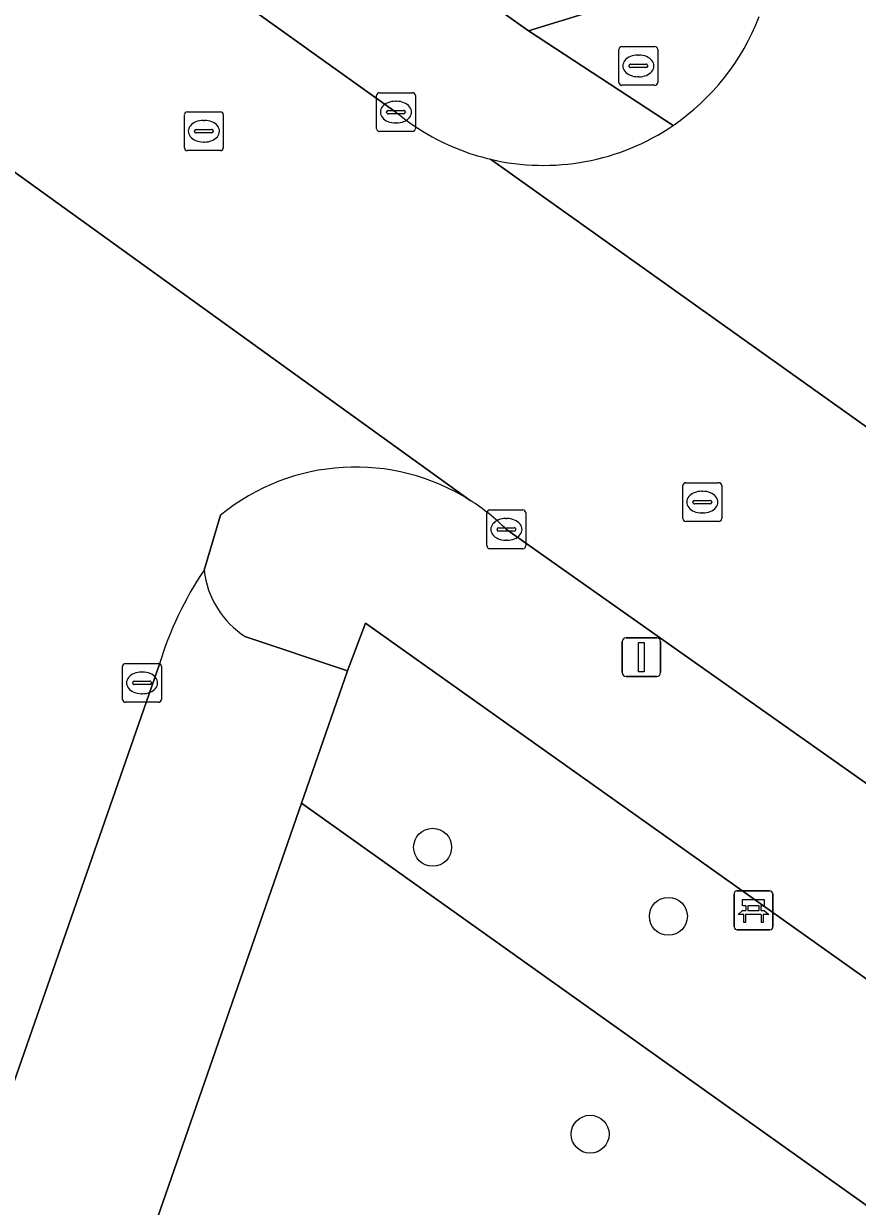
# Model space of a CAD drawing. Extents: x 162523 to 163266, y 381230 to 382050.
# Drawn here: x 163180.25 to 163201.72, y 381481.65 to 381512.12 of the extents above; entities that cross this region are included whole.
import ezdxf

# ---------------------------------------------------------------- set-up
doc = ezdxf.new("R2010")
doc.units = 0
for name, color, linetype in [('IMGEO_Bank', 7, 'Continuous'), ('IMGEO_Boom', 7, 'Continuous'), ('IMGEO_Brandkraan', 7, 'Continuous'), ('IMGEO_Groenvoorziening', 7, 'Continuous'), ('IMGEO_Kolk', 7, 'Continuous'), ('IMGEO_Lichtmast', 7, 'Continuous'), ('IMGEO_Parkeervlak_open', 7, 'Continuous'), ('IMGEO_Rijbaan_lokaal_open', 7, 'Continuous'), ('IMGEO_Rioolput', 7, 'Continuous'), ('IMGEO_Voetpad_open', 7, 'Continuous')]:
    doc.layers.add(name, color=color, linetype=linetype)

msp = doc.modelspace()

# ---------------------------------------------------------------- linework, layer by layer
at = {"layer": 'IMGEO_Bank'}
for p, q in [((163198.548, 381488.851), (163198.548, 381489.692)), ((163198.548, 381489.692), (163198.548, 381488.851)), ((163198.623, 381489.776), (163199.464, 381489.776)), ((163199.464, 381489.776), (163198.623, 381489.776)), ((163199.548, 381489.701), (163199.548, 381488.86)), ((163199.548, 381488.86), (163199.548, 381489.701)), ((163198.857, 381489.282), (163198.857, 381489.388)), ((163198.901, 381489.388), (163198.901, 381489.282)), ((163199.189, 381489.394), (163198.907, 381489.394)), ((163199.195, 381489.282), (163199.195, 381489.388)), ((163199.239, 381489.388), (163199.239, 381489.282)), ((163199.245, 381489.174), (163198.852, 381489.174)), ((163198.907, 381489.276), (163199.189, 381489.276)), ((163199.473, 381488.776), (163198.632, 381488.776)), ((163198.632, 381488.776), (163199.473, 381488.776))]:
    msp.add_line(p, q, dxfattribs=at)
for points in [[(163198.851, 381489.394), (163198.765, 381489.394), (163198.765, 381489.555), (163199.328, 381489.555), (163199.328, 381489.394), (163199.245, 381489.394)], [(163198.795, 381489.174), (163198.653, 381489.174), (163198.765, 381489.276), (163198.851, 381489.276)], [(163198.845, 381489.167), (163198.845, 381488.96), (163198.802, 381488.96), (163198.802, 381489.167)], [(163199.245, 381489.276), (163199.328, 381489.276), (163199.44, 381489.174), (163199.301, 381489.174)], [(163199.295, 381489.167), (163199.295, 381488.96), (163199.251, 381488.96), (163199.251, 381489.167)]]:
    msp.add_lwpolyline(points, dxfattribs=at)
for centre, radius, start, end in [((163198.626, 381489.698), 0.0779, 92.4484, 184.2845), ((163198.626, 381489.698), 0.0779, 92.4484, 184.2845), ((163199.47, 381489.698), 0.0779, 2.4484, 94.2845), ((163199.47, 381489.698), 0.0779, 2.4484, 94.2845), ((163198.85, 381489.387), 0.00671, 2.8957, 87.1043), ((163198.907, 381489.387), 0.00671, 92.8957, 177.1043), ((163199.189, 381489.387), 0.00671, 2.8957, 87.1043), ((163199.246, 381489.387), 0.00671, 92.8957, 177.1043), ((163198.795, 381489.167), 0.00671, 2.8957, 87.1043), ((163198.852, 381489.167), 0.00671, 92.8957, 177.1043), ((163198.85, 381489.283), 0.00671, 272.8957, 357.1043), ((163198.907, 381489.283), 0.00671, 182.8957, 267.1043), ((163199.189, 381489.283), 0.00671, 272.8957, 357.1043), ((163199.246, 381489.283), 0.00671, 182.8957, 267.1043), ((163199.244, 381489.167), 0.00671, 2.8957, 87.1043), ((163199.301, 381489.167), 0.00671, 92.8957, 177.1043), ((163198.626, 381488.854), 0.0779, 182.4484, 274.2845), ((163198.626, 381488.854), 0.0779, 182.4484, 274.2845), ((163199.47, 381488.854), 0.0779, 272.4484, 4.2845), ((163199.47, 381488.854), 0.0779, 272.4484, 4.2845)]:
    msp.add_arc(centre, radius, start, end, dxfattribs=at)
at = {"layer": 'IMGEO_Boom'}
for centre in [(163190.784, 381490.902), (163196.856, 381489.123), (163194.841, 381483.51)]:
    msp.add_circle(centre, 0.489, dxfattribs=at)
at = {"layer": 'IMGEO_Brandkraan'}
for p, q in [((163195.583, 381510.604), (163195.583, 381511.456)), ((163195.658, 381511.53), (163196.51, 381511.53)), ((163196.071, 381511.31), (163196.096, 381511.31)), ((163196.584, 381511.456), (163196.584, 381510.604)), ((163195.842, 381511.024), (163195.842, 381511.036)), ((163195.885, 381511.073), (163196.283, 381511.073)), ((163196.326, 381511.036), (163196.326, 381511.024)), ((163196.28, 381510.987), (163195.882, 381510.987)), ((163196.094, 381510.75), (163196.069, 381510.75)), ((163196.51, 381510.53), (163195.658, 381510.53))]:
    msp.add_line(p, q, dxfattribs=at)
for points in [[(163195.583, 381510.604), (163195.583, 381511.456)], [(163195.658, 381511.53), (163196.51, 381511.53)], [(163196.584, 381511.456), (163196.584, 381510.604)], [(163196.51, 381510.53), (163195.658, 381510.53)]]:
    msp.add_lwpolyline(points, dxfattribs=at)
for centre, radius, start, end in [((163195.66, 381511.454), 0.0765, 91.552, 178.448), ((163195.66, 381511.454), 0.0765, 91.552, 178.448), ((163196.508, 381511.454), 0.0765, 1.552, 88.448), ((163196.508, 381511.454), 0.0765, 1.552, 88.448), ((163195.882, 381511.033), 0.0403, 85.8775, 175.7526), ((163195.879, 381511.023), 0.0366, 178.938, 274.7102), ((163196.283, 381511.03), 0.043, 264.8664, 352.4533), ((163196.287, 381511.035), 0.0386, 1.7309, 96.639), ((163195.66, 381510.606), 0.0765, 181.552, 268.448), ((163195.66, 381510.606), 0.0765, 181.552, 268.448), ((163196.508, 381510.606), 0.0765, 271.552, 358.448), ((163196.508, 381510.606), 0.0765, 271.552, 358.448)]:
    msp.add_arc(centre, radius, start, end, dxfattribs=at)
for centre, major_axis, ratio, start_param, end_param in [((163196.07, 381511.03), (-0.387, 0.002), 0.722429, 4.712389, 7.853982), ((163196.095, 381511.03), (-0.39, 0.002), 0.717154, 1.570796, 4.712389)]:
    msp.add_ellipse(centre, major_axis=major_axis, ratio=ratio, start_param=start_param, end_param=end_param, dxfattribs=at)
at = {"layer": 'IMGEO_Groenvoorziening'}
for points in [[(163172.819, 381526.456), (163193.256, 381511.932), (163194.991, 381512.469)], [(163201.371, 381472.717), (163203.407, 381480.643), (163187.405, 381492.035), (163183.415, 381480.537), (163188.192, 381477.135), (163182.132, 381459.669), (163177.355, 381463.071), (163172.578, 381449.301), (163193.133, 381433.744), (163194.478, 381442.195)]]:
    msp.add_lwpolyline(points, dxfattribs=at)
msp.add_lwpolyline([(163187.405, 381492.035), (163203.407, 381480.643), (163204.675, 381485.579), (163189.057, 381496.678), (163188.588, 381495.444)], close=True, dxfattribs=at)
at = {"layer": 'IMGEO_Kolk'}
for p, q in [((163189.338, 381509.414), (163189.338, 381510.266)), ((163189.413, 381510.34), (163190.265, 381510.34)), ((163189.826, 381510.12), (163189.851, 381510.12)), ((163190.339, 381510.266), (163190.339, 381509.414)), ((163189.597, 381509.834), (163189.597, 381509.846)), ((163190.035, 381509.797), (163189.637, 381509.797)), ((163189.64, 381509.883), (163190.038, 381509.883)), ((163190.081, 381509.846), (163190.081, 381509.834)), ((163189.849, 381509.56), (163189.824, 381509.56)), ((163190.265, 381509.34), (163189.413, 381509.34)), ((163192.184, 381498.665), (163192.184, 381499.517)), ((163192.259, 381499.591), (163193.111, 381499.591)), ((163193.185, 381499.517), (163193.185, 381498.665)), ((163192.486, 381499.134), (163192.884, 381499.134)), ((163192.672, 381499.371), (163192.697, 381499.371)), ((163192.443, 381499.085), (163192.443, 381499.097)), ((163192.881, 381499.048), (163192.483, 381499.048)), ((163192.695, 381498.811), (163192.67, 381498.811)), ((163192.927, 381499.097), (163192.927, 381499.085)), ((163193.111, 381498.591), (163192.259, 381498.591)), ((163182.799, 381494.711), (163182.799, 381495.563)), ((163182.874, 381495.637), (163183.726, 381495.637)), ((163183.8, 381495.563), (163183.8, 381494.711)), ((163183.101, 381495.18), (163183.499, 381495.18)), ((163183.287, 381495.417), (163183.312, 381495.417)), ((163183.058, 381495.131), (163183.058, 381495.143)), ((163183.496, 381495.094), (163183.098, 381495.094)), ((163183.31, 381494.857), (163183.285, 381494.857)), ((163183.542, 381495.143), (163183.542, 381495.131)), ((163183.726, 381494.637), (163182.874, 381494.637))]:
    msp.add_line(p, q, dxfattribs=at)
for points in [[(163189.338, 381509.414), (163189.338, 381510.266)], [(163189.413, 381510.34), (163190.265, 381510.34)], [(163190.339, 381510.266), (163190.339, 381509.414)], [(163190.265, 381509.34), (163189.413, 381509.34)], [(163192.184, 381498.665), (163192.184, 381499.517)], [(163192.259, 381499.591), (163193.111, 381499.591)], [(163193.185, 381499.517), (163193.185, 381498.665)], [(163193.111, 381498.591), (163192.259, 381498.591)], [(163182.799, 381494.711), (163182.799, 381495.563)], [(163182.874, 381495.637), (163183.726, 381495.637)], [(163183.8, 381495.563), (163183.8, 381494.711)], [(163183.726, 381494.637), (163182.874, 381494.637)]]:
    msp.add_lwpolyline(points, dxfattribs=at)
for centre, radius, start, end in [((163189.415, 381510.264), 0.0765, 91.552, 178.448), ((163189.415, 381510.264), 0.0765, 91.552, 178.448), ((163190.263, 381510.264), 0.0765, 1.552, 88.448), ((163190.263, 381510.264), 0.0765, 1.552, 88.448), ((163189.637, 381509.843), 0.0403, 85.8775, 175.7526), ((163189.634, 381509.833), 0.0366, 178.938, 274.7102), ((163190.038, 381509.84), 0.043, 264.8664, 352.4533), ((163190.042, 381509.845), 0.0386, 1.7309, 96.639), ((163189.415, 381509.416), 0.0765, 181.552, 268.448), ((163189.415, 381509.416), 0.0765, 181.552, 268.448), ((163190.263, 381509.416), 0.0765, 271.552, 358.448), ((163190.263, 381509.416), 0.0765, 271.552, 358.448), ((163192.261, 381499.515), 0.0765, 91.552, 178.448), ((163192.261, 381499.515), 0.0765, 91.552, 178.448), ((163193.109, 381499.515), 0.0765, 1.552, 88.448), ((163193.109, 381499.515), 0.0765, 1.552, 88.448), ((163192.483, 381499.094), 0.0403, 85.8775, 175.7526), ((163192.888, 381499.096), 0.0386, 1.7309, 96.639), ((163192.48, 381499.084), 0.0366, 178.938, 274.7102), ((163192.884, 381499.091), 0.043, 264.8664, 352.4533), ((163192.261, 381498.667), 0.0765, 181.552, 268.448), ((163192.261, 381498.667), 0.0765, 181.552, 268.448), ((163193.109, 381498.667), 0.0765, 271.552, 358.448), ((163193.109, 381498.667), 0.0765, 271.552, 358.448), ((163182.876, 381495.561), 0.0765, 91.552, 178.448), ((163182.876, 381495.561), 0.0765, 91.552, 178.448), ((163183.724, 381495.561), 0.0765, 1.552, 88.448), ((163183.724, 381495.561), 0.0765, 1.552, 88.448), ((163183.098, 381495.14), 0.0403, 85.8775, 175.7526), ((163183.503, 381495.142), 0.0386, 1.7309, 96.639), ((163183.095, 381495.13), 0.0366, 178.938, 274.7102), ((163183.499, 381495.137), 0.043, 264.8664, 352.4533), ((163182.876, 381494.713), 0.0765, 181.552, 268.448), ((163182.876, 381494.713), 0.0765, 181.552, 268.448), ((163183.724, 381494.713), 0.0765, 271.552, 358.448), ((163183.724, 381494.713), 0.0765, 271.552, 358.448)]:
    msp.add_arc(centre, radius, start, end, dxfattribs=at)
for centre, major_axis, ratio, start_param, end_param in [((163189.825, 381509.84), (-0.387, 0.002), 0.722429, 4.712389, 7.853982), ((163189.85, 381509.84), (-0.39, 0.002), 0.717154, 1.570796, 4.712389), ((163192.671, 381499.091), (-0.387, 0.002), 0.722429, 4.712389, 7.853982), ((163192.696, 381499.091), (-0.39, 0.002), 0.717154, 1.570796, 4.712389), ((163183.286, 381495.137), (-0.387, 0.002), 0.722429, 4.712389, 7.853982), ((163183.311, 381495.137), (-0.39, 0.002), 0.717154, 1.570796, 4.712389)]:
    msp.add_ellipse(centre, major_axis=major_axis, ratio=ratio, start_param=start_param, end_param=end_param, dxfattribs=at)
at = {"layer": 'IMGEO_Lichtmast'}
for p, q in [((163195.667, 381495.4), (163195.667, 381496.2)), ((163195.667, 381496.2), (163195.667, 381495.4)), ((163195.767, 381496.3), (163196.557, 381496.3)), ((163196.557, 381496.3), (163195.767, 381496.3)), ((163196.657, 381496.2), (163196.657, 381495.4)), ((163196.657, 381495.4), (163196.657, 381496.2)), ((163196.557, 381495.3), (163195.767, 381495.3)), ((163195.767, 381495.3), (163196.557, 381495.3))]:
    msp.add_line(p, q, dxfattribs=at)
msp.add_lwpolyline([(163196.087, 381496.175), (163196.237, 381496.175), (163196.237, 381495.425), (163196.087, 381495.425), (163196.087, 381496.175)], dxfattribs=at)
for centre, start, end in [((163195.767, 381496.2), 90, 180), ((163195.767, 381496.2), 90, 180), ((163196.557, 381496.2), 0, 90), ((163196.557, 381496.2), 360, 90), ((163195.767, 381495.4), 180, 270), ((163195.767, 381495.4), 180, 270), ((163196.557, 381495.4), 270, 0), ((163196.557, 381495.4), 270, 0)]:
    msp.add_arc(centre, 0.1, start, end, dxfattribs=at)
at = {"layer": 'IMGEO_Parkeervlak_open'}
msp.add_lwpolyline([(163183.745, 381495.623), (163167.529, 381449.06), (163171.946, 381447.48), (163172.578, 381449.301), (163177.355, 381463.071), (163183.415, 381480.537), (163187.405, 381492.035), (163188.588, 381495.444), (163185.974, 381496.32)], dxfattribs=at)
for centre, radius, start, end in [((163192.576, 381492.906), 9.239, 146.2327, 162.8958), ((163187.243, 381498.314), 2.364, 186.6382, 237.534)]:
    msp.add_arc(centre, radius, start, end, dxfattribs=at)
at = {"layer": 'IMGEO_Rijbaan_lokaal_open'}
for points in [[(163189.839, 381509.84), (163171.48, 381522.956), (163170.968, 381523.319), (163168.056, 381525.381), (163165.069, 381527.497), (163161.104, 381521.814), (163168.241, 381516.724), (163177.201, 381510.323), (163177.291, 381510.259), (163177.38, 381510.194), (163191.754, 381499.836)], [(163191.754, 381499.836), (163177.38, 381510.194)], [(163202.717, 381501.189), (163192.274, 381508.626)], [(163192.274, 381508.626), (163202.717, 381501.189)], [(163184.895, 381498.041), (163185.322, 381499.459)], [(163192.685, 381499.091), (163205.231, 381490.238)], [(163167.529, 381449.06), (163183.745, 381495.623)]]:
    msp.add_lwpolyline(points, dxfattribs=at)
for centre, radius, start, end in [((163193.626, 381514.421), 5.957, 304.2279, 339.168), ((163193.716, 381514.514), 6.072, 230.3259, 238.7773), ((163193.636, 381514.417), 5.949, 256.7655, 304.1721), ((163193.637, 381514.414), 5.946, 238.9234, 256.746), ((163188.799, 381495.192), 5.504, 57.5298, 129.1791), ((163188.836, 381495.235), 5.448, 45.0503, 57.615), ((163192.576, 381492.906), 9.239, 146.2327, 162.8958)]:
    msp.add_arc(centre, radius, start, end, dxfattribs=at)
at = {"layer": 'IMGEO_Rioolput'}
for p, q in [((163184.466, 381509.848), (163185.318, 381509.848)), ((163184.391, 381508.922), (163184.391, 381509.774)), ((163184.879, 381509.628), (163184.904, 381509.628)), ((163185.392, 381509.774), (163185.392, 381508.922)), ((163184.65, 381509.342), (163184.65, 381509.354)), ((163185.088, 381509.305), (163184.69, 381509.305)), ((163184.693, 381509.391), (163185.091, 381509.391)), ((163185.134, 381509.354), (163185.134, 381509.342)), ((163184.902, 381509.068), (163184.877, 381509.068)), ((163185.318, 381508.848), (163184.466, 381508.848)), ((163197.229, 381499.367), (163197.229, 381500.219)), ((163197.304, 381500.293), (163198.156, 381500.293)), ((163197.717, 381500.073), (163197.742, 381500.073)), ((163198.23, 381500.219), (163198.23, 381499.367)), ((163197.488, 381499.787), (163197.488, 381499.799)), ((163197.926, 381499.75), (163197.528, 381499.75)), ((163197.531, 381499.836), (163197.929, 381499.836)), ((163197.972, 381499.799), (163197.972, 381499.787)), ((163197.74, 381499.513), (163197.715, 381499.513)), ((163198.156, 381499.293), (163197.304, 381499.293))]:
    msp.add_line(p, q, dxfattribs=at)
for points in [[(163184.466, 381509.848), (163185.318, 381509.848)], [(163184.391, 381508.922), (163184.391, 381509.774)], [(163185.392, 381509.774), (163185.392, 381508.922)], [(163185.318, 381508.848), (163184.466, 381508.848)], [(163197.229, 381499.367), (163197.229, 381500.219)], [(163197.304, 381500.293), (163198.156, 381500.293)], [(163198.23, 381500.219), (163198.23, 381499.367)], [(163198.156, 381499.293), (163197.304, 381499.293)]]:
    msp.add_lwpolyline(points, dxfattribs=at)
for centre, radius, start, end in [((163184.468, 381509.772), 0.0765, 91.552, 178.448), ((163184.468, 381509.772), 0.0765, 91.552, 178.448), ((163185.316, 381509.772), 0.0765, 1.552, 88.448), ((163185.316, 381509.772), 0.0765, 1.552, 88.448), ((163184.69, 381509.351), 0.0403, 85.8775, 175.7526), ((163184.687, 381509.341), 0.0366, 178.938, 274.7102), ((163185.091, 381509.348), 0.043, 264.8664, 352.4533), ((163185.095, 381509.353), 0.0386, 1.7309, 96.639), ((163184.468, 381508.924), 0.0765, 181.552, 268.448), ((163184.468, 381508.924), 0.0765, 181.552, 268.448), ((163185.316, 381508.924), 0.0765, 271.552, 358.448), ((163185.316, 381508.924), 0.0765, 271.552, 358.448), ((163197.306, 381500.217), 0.0765, 91.552, 178.448), ((163197.306, 381500.217), 0.0765, 91.552, 178.448), ((163198.154, 381500.217), 0.0765, 1.552, 88.448), ((163198.154, 381500.217), 0.0765, 1.552, 88.448), ((163197.528, 381499.796), 0.0403, 85.8775, 175.7526), ((163197.525, 381499.786), 0.0366, 178.938, 274.7102), ((163197.929, 381499.793), 0.043, 264.8664, 352.4533), ((163197.933, 381499.798), 0.0386, 1.7309, 96.639), ((163197.306, 381499.369), 0.0765, 181.552, 268.448), ((163197.306, 381499.369), 0.0765, 181.552, 268.448), ((163198.154, 381499.369), 0.0765, 271.552, 358.448), ((163198.154, 381499.369), 0.0765, 271.552, 358.448)]:
    msp.add_arc(centre, radius, start, end, dxfattribs=at)
for centre, major_axis, ratio, start_param, end_param in [((163184.878, 381509.348), (-0.387, 0.002), 0.722429, 4.712389, 7.853982), ((163184.903, 381509.348), (-0.39, 0.002), 0.717154, 1.570796, 4.712389), ((163197.716, 381499.793), (-0.387, 0.002), 0.722429, 4.712389, 7.853982), ((163197.741, 381499.793), (-0.39, 0.002), 0.717154, 1.570796, 4.712389)]:
    msp.add_ellipse(centre, major_axis=major_axis, ratio=ratio, start_param=start_param, end_param=end_param, dxfattribs=at)
at = {"layer": 'IMGEO_Voetpad_open'}
for points in [[(163095.51, 381584.197), (163094.926, 381584.429), (163092.321, 381581.371), (163099.218, 381575.497), (163096.843, 381572.929), (163099.859, 381570.401), (163102.308, 381573.031), (163106.141, 381569.765), (163107.001, 381569.195), (163104.5, 381566.53), (163108.563, 381564.251), (163110.69, 381566.372), (163113.13, 381564.653), (163133.128, 381550.366), (163161.145, 381530.339), (163165.069, 381527.497), (163168.056, 381525.381), (163170.968, 381523.319), (163171.48, 381522.956), (163189.839, 381509.84)], [(163218.97, 381572.196), (163218.472, 381572.364), (163219.313, 381574.869), (163214.938, 381576.194), (163214.293, 381574.618), (163214.034, 381569.315), (163198.785, 381523.816), (163194.991, 381512.469), (163193.256, 381511.932), (163196.977, 381509.495)], [(163196.977, 381509.495), (163193.256, 381511.932), (163172.819, 381526.456), (163172.228, 381526.892), (163168.986, 381529.236), (163167.813, 381530.384), (163166.185, 381531.546), (163159.564, 381536.265), (163156.308, 381538.587), (163149.841, 381543.196), (163146.584, 381545.518)], [(163185.322, 381499.459), (163184.895, 381498.041)], [(163205.231, 381490.238), (163192.685, 381499.091)], [(163185.974, 381496.32), (163188.588, 381495.444), (163189.057, 381496.678), (163204.675, 381485.579), (163205.873, 381489.724)]]:
    msp.add_lwpolyline(points, dxfattribs=at)
for centre, radius, start, end in [((163193.626, 381514.421), 5.957, 304.2279, 339.168), ((163193.716, 381514.514), 6.072, 230.3259, 238.7773), ((163193.636, 381514.417), 5.949, 256.7655, 304.1721), ((163193.637, 381514.414), 5.946, 238.9234, 256.746), ((163188.799, 381495.192), 5.504, 57.5298, 129.1791), ((163188.836, 381495.235), 5.448, 45.0503, 57.615), ((163187.243, 381498.314), 2.364, 186.6382, 237.534)]:
    msp.add_arc(centre, radius, start, end, dxfattribs=at)

doc.saveas('drawing.dxf')
